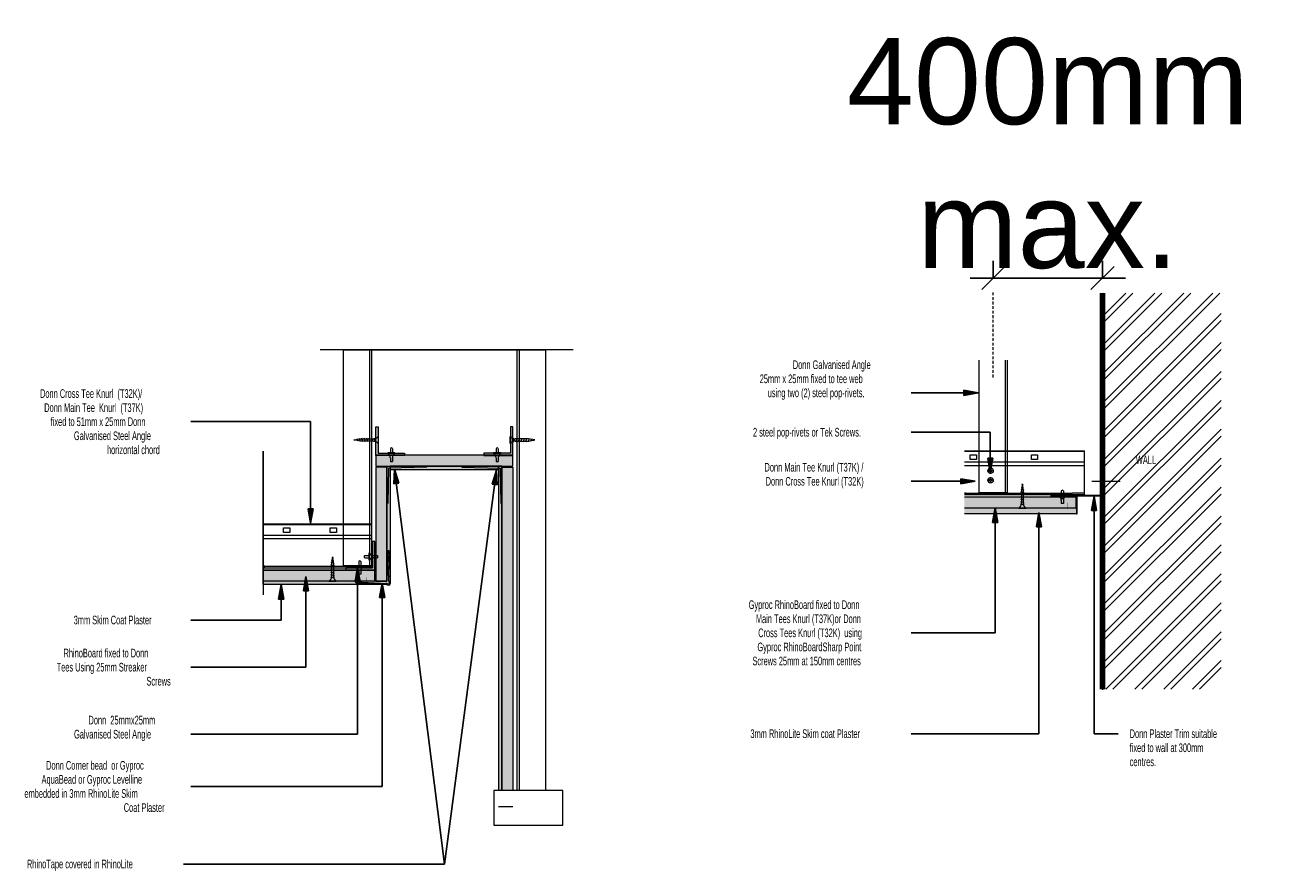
# Model space of a CAD drawing. Header units: millimetres. Extents: x -115474967 to 444143, y -74377 to 241828222.
# Tile 392 of 590: x 39380 to 40466, y 40730 to 41465. Entities that reach past the tile are written whole.
import ezdxf

# ---------------------------------------------------------------- set-up
doc = ezdxf.new("R2010")
doc.units = ezdxf.units.MM
doc.header["$MEASUREMENT"] = 0
doc.linetypes.add('Overhead', pattern=[3.96875, 2.38125, -1.5875])
for name, color, linetype, lineweight in [('2D ITEMS', 6, 'Continuous', 5), ('_ INVISIBLE', 9, 'Continuous', 5), ('A', 1, 'Continuous', 18), ('A-----NPP', 6, 'Continuous', 15), ('DIMENSIONS', 1, 'Continuous', 5), ('GSCS-003-CHANGE_LEVEL_dwg', 8, 'Continuous', 18), ('GSCS-008-SHADOW_PERIM_dwg', 8, 'Continuous', 18), ('LAYER_1', 5, 'Continuous', 18), ('OVERHEAD', 2, 'Overhead', 15), ('P-tRACK', 2, 'Continuous', 18), ('Susp Units 1', 6, 'Continuous', 18), ('THIN', 6, 'Continuous', 9)]:
    doc.layers.add(name, color=color, linetype=linetype, lineweight=lineweight)
doc.layers.add('TEXT', color=7, linetype='Continuous')
doc.styles.add('Arial Narrow', font='ARIALN.TTF', dxfattribs={"width": 0.75, "height": 25})
doc.styles.add('Arial_1', font='arial.ttf', dxfattribs={"height": 75})
doc.dimstyles.new('1_8_Con_Diagonal__mm_', dxfattribs={"dimscale": 304.8, "dimtxt": 18.364669, "dimasz": 0.065617, "dimexe": 0.049213, "dimexo": 0.0625, "dimgap": 0.024606, "dimtad": 1, "dimdec": 0, "dimzin": 0, "dimdsep": 46, "dimtxsty": 'Arial_1', "dimblk1": 'OBLIQUE', "dimblk2": 'OBLIQUE', "dimsah": 1, "dimcen": 0.09, "dimdle": 0.032808, "dimadec": 3, "dimazin": 0, "dimtfac": 1, "dimtdec": 4, "dimtix": 1, "dimtmove": 0, "dimatfit": 3, "dimfxl": 0.098425, "dimfxlon": 1, "dimtvp": 1, "dimtolj": 1, "dimtzin": 0, "dimarcsym": 2})

# ---------------------------------------------------------------- blocks, each defined once
blk = doc.blocks.new('GSCS-003-CHANGE_LEVEL_dwg_SCREW-27616321-3D-2-1')
at = {"layer": 'LAYER_1', "color": 7}
for p, q in [((1142.5, 881.8), (1139.4, 882.7)), ((1142.5, 879.6), (1139.4, 880.5)), ((1142.4, 883.9), (1139.7, 884.8)), ((1142, 886.2), (1140, 886.8)), ((1141.6, 888.5), (1140.4, 888.9)), ((1142.5, 877.4), (1139.4, 878.4)), ((1142.5, 875.3), (1139.4, 876.2)), ((1142.5, 873.1), (1139.4, 874.1)), ((1142.5, 871), (1139.4, 871.9))]:
    blk.add_line(p, q, dxfattribs=at)
at = {"layer": 'LAYER_1', "color": 7, "flags": 128}
blk.add_lwpolyline([(1141.9, 872.4), (1141.9, 883.9), (1140.9, 889.6), (1140, 883.9), (1140, 872.4)], dxfattribs=at)
blk.add_lwpolyline([(1137.8, 868.4), (1144.1, 868.4), (1144.1, 868.1), (1137.8, 868.1)], close=True, dxfattribs=at)
at = {"layer": 'LAYER_1', "color": 7}
for centre, start_param, end_param in [((1136.3, 872.3), 3.556056, 4.735263), ((1145.5, 872.3), 1.547922, 2.727129)]:
    blk.add_ellipse(centre, major_axis=(0, 4.21), ratio=0.869565, start_param=start_param, end_param=end_param, dxfattribs=at)
blk = doc.blocks.new('GSCS-003-CHANGE_LEVEL_dwg_SCREW-27616322-3D-2-1')
at = {"layer": 'LAYER_1', "color": 7}
for p, q in [((1142.5, 881.8), (1139.4, 882.7)), ((1142.5, 879.6), (1139.4, 880.5)), ((1142.4, 883.9), (1139.7, 884.8)), ((1142, 886.2), (1140, 886.8)), ((1141.6, 888.5), (1140.4, 888.9)), ((1142.5, 877.4), (1139.4, 878.4)), ((1142.5, 875.3), (1139.4, 876.2)), ((1142.5, 873.1), (1139.4, 874.1)), ((1142.5, 871), (1139.4, 871.9))]:
    blk.add_line(p, q, dxfattribs=at)
at = {"layer": 'LAYER_1', "color": 7, "flags": 128}
blk.add_lwpolyline([(1141.9, 872.4), (1141.9, 883.9), (1140.9, 889.6), (1140, 883.9), (1140, 872.4)], dxfattribs=at)
blk.add_lwpolyline([(1137.8, 868.4), (1144.1, 868.4), (1144.1, 868.1), (1137.8, 868.1)], close=True, dxfattribs=at)
at = {"layer": 'LAYER_1', "color": 7}
for centre, start_param, end_param in [((1136.3, 872.3), 3.556056, 4.735263), ((1145.5, 872.3), 1.547922, 2.727129)]:
    blk.add_ellipse(centre, major_axis=(0, 4.21), ratio=0.869565, start_param=start_param, end_param=end_param, dxfattribs=at)
blk = doc.blocks.new('GSCS-003-CHANGE_LEVEL_dwg_A$C30B72A18-27616323-3D-2-1')
at = {"lineweight": 18}
for p, q in [((-0.9, 0.4), (0.9, 0.4)), ((-0.9, -7), (0.9, -7))]:
    blk.add_line(p, q, dxfattribs=at)
blk.add_arc((0, 3.6), 1.03, 24.2549, 155.7451, dxfattribs=at)
at = {"layer": 'LAYER_1', "color": 7}
for p, q in [((-0.9, 4), (-0.9, 0.4)), ((0.9, 4), (0.9, 0.4)), ((-0.9, -4), (-0.9, -7)), ((0.9, -4), (0.9, -7))]:
    blk.add_line(p, q, dxfattribs=at)
at = {"layer": 'LAYER_1', "color": 7, "flags": 128}
blk.add_lwpolyline([(-3.1, 0), (3.1, 0), (3.1, 0.4), (-3.1, 0.4)], close=True, dxfattribs=at)
at = {"layer": 'LAYER_1', "color": 7}
for centre, start_param, end_param in [((-4.6, -3.9), 4.689515, 5.868722), ((4.6, -3.9), 0.414463, 1.593671)]:
    blk.add_ellipse(centre, major_axis=(0, 4.21), ratio=0.869565, start_param=start_param, end_param=end_param, dxfattribs=at)
blk = doc.blocks.new('GSCS-003-CHANGE_LEVEL_dwg_A$C24A07D9A-27616324-3D-2-1')
at = {"lineweight": 18}
for p, q in [((-0.9, 0.4), (0.9, 0.4)), ((-0.9, -7), (0.9, -7))]:
    blk.add_line(p, q, dxfattribs=at)
blk.add_arc((0, 3.6), 1.03, 24.2549, 155.7451, dxfattribs=at)
at = {"layer": 'LAYER_1', "color": 7}
for p, q in [((-0.9, 4), (-0.9, 0.4)), ((0.9, 4), (0.9, 0.4)), ((-0.9, -4), (-0.9, -7)), ((0.9, -4), (0.9, -7))]:
    blk.add_line(p, q, dxfattribs=at)
at = {"layer": 'LAYER_1', "color": 7, "flags": 128}
blk.add_lwpolyline([(-3.1, 0), (3.1, 0), (3.1, 0.4), (-3.1, 0.4)], close=True, dxfattribs=at)
at = {"layer": 'LAYER_1', "color": 7}
for centre, start_param, end_param in [((-4.6, -3.9), 4.689515, 5.868722), ((4.6, -3.9), 0.414463, 1.593671)]:
    blk.add_ellipse(centre, major_axis=(0, 4.21), ratio=0.869565, start_param=start_param, end_param=end_param, dxfattribs=at)
blk = doc.blocks.new('GSCS-003-CHANGE_LEVEL_dwg-27597974-3D-2-1')
at = {"lineweight": 18}
for color, points in [(4, [(-4951.4, -607.6), (-4926.4, -607.6), (-4926.4, -605.6), (-4949.4, -605.6), (-4949.4, -582.6), (-4951.4, -582.6)]), (4, [(-4832.4, -607.6), (-4832.4, -582.6), (-4834.4, -582.6), (-4834.4, -605.6), (-4857.4, -605.6), (-4857.4, -607.6)]), (254, [(-4926.4, -616.8), (-4832.4, -616.8), (-4832.4, -607.3), (-4951.4, -607.3), (-4951.4, -616.8), (-4938.9, -616.8)]), (9, [(-5049.3, -719.8), (-4942.1, -719.8), (-4968.6, -718.4), (-4968.6, -717.4), (-4941.8, -718.9), (-4940.6, -719.2), (-4940.4, -719.2), (-4940.1, -719.1), (-4939.9, -719), (-4939.7, -718.8), (-4939.6, -718.5), (-4939.6, -718.4), (-4939.6, -718.1), (-4939.6, -717.9), (-4940.1, -716.7), (-4940.1, -716.5), (-4941, -690.2), (-4940, -690.2), (-4939.1, -716.5), (-4938.9, -717.1), (-4938.9, -616.8), (-4941.9, -616.8), (-4941.9, -716.8), (-4985.8, -716.8), (-4985.8, -717.2), (-4992.1, -717.2), (-4992.1, -716.8), (-5049.3, -716.8)]), (254, [(-4951.4, -716.8), (-4941.9, -716.8), (-4941.9, -617.8), (-4951.4, -617.8), (-4951.4, -712.2)]), (9, [(-4938.9, -619.8), (-4844.9, -619.8), (-4844.9, -616.8), (-4938.9, -616.8)]), (9, [(-4841.9, -898.9), (-4841.9, -616.8), (-4844.9, -616.8), (-4844.9, -898.9)]), (254, [(-4832.4, -898.9), (-4832.4, -617.8), (-4841.9, -617.8), (-4841.9, -898.9)]), (4, [(-4952.4, -707.3), (-4952.4, -682.3), (-4954.4, -682.3), (-4954.4, -705.3), (-4977.4, -705.3), (-4977.4, -707.3), (-4957, -707.3)]), (4, [(-4940.7, -720.2), (-4940.2, -720.2), (-4939.6, -720), (-4939.3, -719.8), (-4938.9, -719.4), (-4938.7, -719), (-4938.6, -718.5), (-4938.6, -718), (-4938.9, -717.1), (-4939.1, -716.5), (-4940, -690.2), (-4941, -690.2), (-4940, -716.8), (-4940, -716.9), (-4939.6, -718.1), (-4939.6, -718.5), (-4939.6, -718.6), (-4939.8, -718.9), (-4939.9, -719), (-4940.3, -719.2), (-4940.4, -719.2), (-4940.6, -719.2), (-4940.9, -719.2), (-4942.1, -718.8), (-4968.6, -717.4), (-4968.6, -718.4), (-4942.1, -719.8), (-4940.9, -720.2)]), (254, [(-5049.3, -716.8), (-4952.4, -716.8), (-4952.4, -707.3), (-5049.3, -707.3)]), (31, [(-4959.5, -718.9), (-4959.2, -718.9), (-4959.2, -713.4), (-4959.5, -713.4), (-4959.5, -718.9)])]:
    blk.add_hatch(color=color, dxfattribs=at).paths.add_polyline_path(points, flags=0)
for p, q in [((-4956.9, -515.5), (-4956.9, -703.1)), ((-4826.8, -515.5), (-4826.8, -898.9)), ((-4803.8, -515.5), (-4803.8, -898.9)), ((-5049.3, -719.8), (-5049.3, -603.8)), ((-4844.9, -616.8), (-4844.9, -898.9)), ((-4841.9, -616.8), (-4841.9, -898.9)), ((-4938.9, -619.8), (-4844.9, -619.8)), ((-4954.9, -703.1), (-4954.9, -667)), ((-4954.4, -682.3), (-4954.4, -705.3)), ((-4957.3, -694.5), (-4957.3, -696.4)), ((-4950, -694.5), (-4950, -696.4)), ((-4938.9, -685.9), (-4938.9, -717.1)), ((-4964.4, -703.5), (-4966.3, -703.5)), ((-4952.4, -707.1), (-4952.4, -705.1)), ((-4964.4, -710.8), (-4966.3, -710.8))]:
    blk.add_line(p, q, dxfattribs=at)
at = {"lineweight": 18, "flags": 128}
for points in [[(-4979.9, -703.1), (-4954.9, -703.1), (-4954.9, -515.5), (-4979.9, -515.5)], [(-4951.4, -607.6), (-4951.4, -582.6), (-4949.4, -582.6), (-4949.4, -605.6), (-4926.4, -605.6), (-4926.4, -607.6)], [(-4832.4, -607.6), (-4832.4, -582.6), (-4834.4, -582.6), (-4834.4, -605.6), (-4857.4, -605.6), (-4857.4, -607.6)], [(-4951.4, -616.8), (-4832.4, -616.8), (-4832.4, -607.3), (-4951.4, -607.3)], [(-5026.2, -674.6), (-5031.6, -674.6), (-5031.6, -670.5), (-5026.2, -670.5)], [(-4985.7, -674.6), (-4991.1, -674.6), (-4991.1, -670.5), (-4985.7, -670.5)], [(-4952.4, -716.8), (-5049.3, -716.8), (-5049.3, -707.3), (-4952.4, -707.3)]]:
    blk.add_lwpolyline(points, close=True, dxfattribs=at)
for points in [[(-4979.9, -515.5), (-4803.8, -515.5), (-4828.8, -515.5), (-4828.8, -898.9)], [(-4941.9, -616.8), (-4941.9, -716.8), (-4941.9, -617.8), (-4951.4, -617.8), (-4951.4, -716.8), (-4941.9, -716.8), (-4952.4, -716.8), (-4952.4, -707.3), (-4952.4, -682.3), (-4954.4, -682.3), (-4954.4, -705.3), (-4977.4, -705.3), (-4977.4, -707.3), (-4952.4, -707.3)], [(-4907.2, -617.6), (-4940.3, -618.4), (-4941, -649.4)], [(-4938.9, -616.8), (-4938.9, -619.8), (-4844.9, -619.8), (-4844.9, -616.8), (-4938.9, -616.8), (-4938.9, -716.8)], [(-4876.6, -617.6), (-4843.4, -618.4), (-4842.7, -649.4)], [(-4841.9, -898.9), (-4841.9, -616.8), (-4844.9, -616.8), (-4844.9, -898.9)], [(-4841.9, -898.9), (-4841.9, -617.8), (-4832.4, -617.8), (-4832.4, -898.9)]]:
    blk.add_lwpolyline(points, dxfattribs=at)
at = {"lineweight": 18}
for centre, start, end in [((-4960.6, -695.5), 114.2549, 245.7451), ((-4965.4, -700.2), 24.2549, 155.7451)]:
    blk.add_arc(centre, 1.03, start, end, dxfattribs=at)
at = {"layer": 'A', "color": 7}
for p, q in [((-4941.9, -685.3), (-4941.9, -661.6)), ((-4939.6, -717.9), (-4940, -716.9)), ((-4941.8, -718.9), (-4940.9, -719.2))]:
    blk.add_line(p, q, dxfattribs=at)
at = {"layer": 'A', "color": 7, "flags": 128}
for points in [[(-4940.1, -716.5), (-4941, -690.2), (-4940, -690.2), (-4939.1, -716.5)], [(-4942.1, -719.8), (-4968.6, -718.4), (-4968.6, -717.4), (-4942.1, -718.8)]]:
    blk.add_lwpolyline(points, dxfattribs=at)
at = {"layer": 'A', "color": 7}
for centre, start, end in [((-4939.1, -716.5), 180, 201.8014), ((-4942.1, -719.8), 71.222, 90), ((-4940.6, -718.2), 251.222, 21.8014)]:
    blk.add_arc(centre, 1, start, end, dxfattribs=at)
at = {"layer": 'LAYER_1', "color": 8}
for p, q in [((-4980.2, -667), (-4954.9, -667)), ((-4980.2, -667.4), (-4954.9, -667.4)), ((-4980.2, -676.7), (-4954.9, -676.7)), ((-4980.2, -679.7), (-4954.9, -679.7)), ((-4954.9, -680.1), (-4980.2, -680.1))]:
    blk.add_line(p, q, dxfattribs=at)
at = {"layer": 'LAYER_1', "color": 7}
for p, q in [((-4961, -694.5), (-4957.3, -694.5)), ((-4953, -694.5), (-4950, -694.5)), ((-4966.3, -699.8), (-4966.3, -703.5)), ((-4964.4, -699.8), (-4964.4, -703.5)), ((-4961, -696.4), (-4957.3, -696.4)), ((-4953, -696.4), (-4950, -696.4)), ((-4952.4, -707.3), (-5049.3, -707.3)), ((-4952.4, -716.8), (-5049.3, -716.8)), ((-4966.3, -707.8), (-4966.3, -710.8)), ((-4964.4, -707.8), (-4964.4, -710.8)), ((-4942.1, -719.8), (-5049.3, -719.8))]:
    blk.add_line(p, q, dxfattribs=at)
at = {"layer": 'LAYER_1', "color": 7, "flags": 128}
for points in [[(-5049.3, -667), (-5030, -667), (-4980.2, -667)], [(-5049.3, -667.4), (-5030, -667.4), (-4980.2, -667.4)], [(-5049.3, -676.7), (-5030, -676.7), (-4980.2, -676.7)], [(-5049.3, -679.7), (-5030, -679.7), (-4980.2, -679.7)], [(-4980.2, -680.1), (-5030, -680.1), (-5049.3, -680.1)], [(-5048, -703.8), (-5049.3, -703.8), (-4954.4, -703.8)], [(-5047.8, -705.1), (-5049.3, -705.1), (-4954.4, -705.1)]]:
    blk.add_lwpolyline(points, dxfattribs=at)
for points in [[(-4957, -692.3), (-4957, -698.6), (-4957.3, -698.6), (-4957.3, -692.3)], [(-4962.3, -703.8), (-4968.5, -703.8), (-4968.5, -703.5), (-4962.3, -703.5)]]:
    blk.add_lwpolyline(points, close=True, dxfattribs=at)
at = {"layer": 'LAYER_1', "color": 7}
for centre, major_axis, start_param, end_param in [((-4953.1, -690.9), (4.21, 0), 3.556056, 4.735263), ((-4970, -707.7), (0, 4.21), 4.689515, 5.868722), ((-4960.8, -707.7), (0, 4.21), 0.414463, 1.593671), ((-4953.1, -700.1), (4.21, 0), 1.547922, 2.727129)]:
    blk.add_ellipse(centre, major_axis=major_axis, ratio=0.869565, start_param=start_param, end_param=end_param, dxfattribs=at)
at = {"layer": 'P-tRACK', "color": 7}
for p, q in [((-4938.7, -717.5), (-4939.1, -716.5)), ((-4942.1, -719.8), (-4941.2, -720.1))]:
    blk.add_line(p, q, dxfattribs=at)
blk.add_arc((-4940.6, -718.2), 2, 251.222, 21.8014, dxfattribs=at)
at = {"extrusion": (0, 0, -1), "zscale": -1, "rotation": 270.1174920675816}
blk.add_blockref('GSCS-003-CHANGE_LEVEL_dwg_SCREW-27616322-3D-2-1', (4078.6, 545.1), dxfattribs=at)
at = {"rotation": 270.1174920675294}
blk.add_blockref('GSCS-003-CHANGE_LEVEL_dwg_SCREW-27616321-3D-2-1', (-5705.1, 545.1), dxfattribs=at)
for name, p in [('GSCS-003-CHANGE_LEVEL_dwg_A$C24A07D9A-27616324-3D-2-1', (-4937.9, -605.6)), ('GSCS-003-CHANGE_LEVEL_dwg_A$C30B72A18-27616323-3D-2-1', (-4845.9, -605.6)), ('GSCS-003-CHANGE_LEVEL_dwg_SCREW-27616321-3D-2-1', (-6129.9, -1585.3))]:
    blk.add_blockref(name, p)
blk = doc.blocks.new('GSCS-008-SHADOW_PERIM_dwg_SCREW PLAN-27616327-3D-1-2')
at = {"layer": 'Susp Units 1', "flags": 128}
blk.add_lwpolyline([(1083.95, 957.41), (1084.05, 957.81), (1084.26, 958.17), (1084.57, 958.45), (1084.93, 958.63), (1085.33, 958.72), (1085.73, 958.72), (1086.13, 958.63), (1086.46, 958.42), (1086.74, 958.11), (1086.95, 957.74), (1087.04, 957.35), (1087.04, 956.95), (1086.92, 956.55), (1086.71, 956.22), (1086.43, 955.91), (1086.07, 955.73), (1085.67, 955.63), (1085.27, 955.63), (1084.87, 955.76), (1084.51, 955.97), (1084.23, 956.25), (1084.05, 956.61), (1083.92, 957.01)], close=True, dxfattribs=at)
for points in [[(1085.73, 958.17), (1085.27, 958.17), (1085.27, 957.41), (1084.51, 957.41), (1084.51, 957.01), (1085.27, 957.01), (1085.27, 956.25), (1085.73, 956.25)], [(1085.73, 956.25), (1085.73, 957.01), (1086.49, 957.01), (1086.49, 957.41), (1085.73, 957.41), (1085.73, 958.17)]]:
    blk.add_lwpolyline(points, dxfattribs=at)
blk = doc.blocks.new('GSCS-008-SHADOW_PERIM_dwg_SCREW-27616328-3D-1-2')
at = {"layer": 'LAYER_1', "color": 7}
for p, q in [((1142.5, 881.8), (1139.4, 882.7)), ((1142.5, 879.6), (1139.4, 880.5)), ((1142.4, 883.9), (1139.7, 884.8)), ((1142, 886.2), (1140, 886.8)), ((1141.6, 888.5), (1140.4, 888.9)), ((1142.5, 877.4), (1139.4, 878.4)), ((1142.5, 875.3), (1139.4, 876.2)), ((1142.5, 873.1), (1139.4, 874.1)), ((1142.5, 871), (1139.4, 871.9))]:
    blk.add_line(p, q, dxfattribs=at)
at = {"layer": 'LAYER_1', "color": 7, "flags": 128}
blk.add_lwpolyline([(1141.9, 872.4), (1141.9, 883.9), (1140.9, 889.6), (1140, 883.9), (1140, 872.4)], dxfattribs=at)
blk.add_lwpolyline([(1137.8, 868.4), (1144.1, 868.4), (1144.1, 868.1), (1137.8, 868.1)], close=True, dxfattribs=at)
at = {"layer": 'LAYER_1', "color": 7}
for centre, start_param, end_param in [((1136.3, 872.3), 3.556056, 4.735263), ((1145.5, 872.3), 1.547922, 2.727129)]:
    blk.add_ellipse(centre, major_axis=(0, 4.21), ratio=0.869565, start_param=start_param, end_param=end_param, dxfattribs=at)
blk = doc.blocks.new('GSCS-008-SHADOW_PERIM_dwg_PS-27616329-3D-1-2')
at = {"lineweight": 18}
for p, q in [((-5773.9, -1136.9), (-5817.4, -1136.9)), ((-5773.9, -1137.4), (-5817.4, -1137.4)), ((-5817.4, -1137.9), (-5795.9, -1137.9))]:
    blk.add_line(p, q, dxfattribs=at)
at = {"lineweight": 18, "flags": 128}
for points in [[(-5773.4, -1136.4), (-5773.4, -1115.4), (-5772.9, -1115.4)], [(-5795.4, -1138.4), (-5795.4, -1152.9), (-5794.9, -1152.9), (-5794.9, -1138.4)]]:
    blk.add_lwpolyline(points, dxfattribs=at)
at = {"lineweight": 18}
for centre, radius, start, end in [((-5817.4, -1137.4), 0.5, 89.9989, 270.0011), ((-5795.9, -1138.4), 1, 0, 89.9994), ((-5795.9, -1138.4), 0.5, 0, 89.9989), ((-5773.9, -1136.4), 1, 270.0006, 0), ((-5773.9, -1136.4), 0.5, 270.0011, 0)]:
    blk.add_arc(centre, radius, start, end, dxfattribs=at)
blk = doc.blocks.new('GSCS-008-SHADOW_PERIM_dwg-27598043-3D-1-2')
at = {"lineweight": 18}
h = blk.add_hatch(color=4, dxfattribs=at)
h.paths.add_polyline_path([(-5831.2, -1147), (-5830.7, -1147), (-5830.7, -1132.2), (-5830.8, -1132), (-5831, -1131.8), (-5831.2, -1131.6), (-5831.4, -1131.5), (-5831.7, -1131.5), (-5809.4, -1131.5), (-5809.2, -1131.4), (-5809, -1131.2), (-5808.8, -1131), (-5808.7, -1130.8), (-5808.7, -1130.5), (-5808.7, -1109.5), (-5809.2, -1109.5), (-5809.2, -1130.6), (-5809.3, -1130.9), (-5809.5, -1131), (-5809.7, -1131), (-5842.7, -1131), (-5842.7, -1132), (-5831.5, -1132), (-5831.3, -1132.2), (-5831.2, -1132.4), (-5831.2, -1132.5), (-5831.2, -1136.1)], flags=0)
h.paths.add_polyline_path([(-5844.6, -1132), (-5844.6, -1131), (-5853.4, -1131.1), (-5853.6, -1131.2), (-5853.7, -1131.4), (-5853.5, -1131.9), (-5853.3, -1132), (-5853.2, -1132)], flags=0)
for color, points in [(254, [(-5859.4, -1142), (-5859.4, -1141.6), (-5858.3, -1142), (-5831.8, -1142), (-5831.8, -1132.5), (-5928.7, -1132.5), (-5928.7, -1142), (-5925.1, -1142), (-5925.1, -1141.6), (-5924, -1142), (-5861.5, -1142)]), (253, [(-5844.6, -1132), (-5842.7, -1132), (-5842.7, -1131), (-5844.6, -1131), (-5844.6, -1131.5)]), (256, [(-5838.7, -1142.6), (-5838.7, -1137.1), (-5839, -1137.1), (-5839, -1142.6)]), (9, [(-5910, -1147), (-5831.2, -1147), (-5831.2, -1142), (-5855.3, -1142), (-5855.3, -1142.3), (-5861.5, -1142.3), (-5861.5, -1142), (-5921, -1142), (-5921, -1142.3), (-5927.3, -1142.3), (-5927.3, -1142), (-5928.7, -1142), (-5928.7, -1147)])]:
    blk.add_hatch(color=color, dxfattribs=at).paths.add_polyline_path(points, flags=0)
for p, q in [((-5893.2, -1013.2), (-5893.2, -1128.2)), ((-5824.3, -1130.2), (-5824.3, -1092.1)), ((-5818, -1118.4), (-5808.7, -1118.4)), ((-5824.3, -1128.9), (-5834.7, -1128.9)), ((-5842.7, -1138), (-5844.6, -1138)), ((-5831.2, -1147), (-5928.7, -1147)), ((-5808.7, -1299.2), (-5808.7, -1300))]:
    blk.add_line(p, q, dxfattribs=at)
at = {"lineweight": 18, "flags": 128}
for points in [[(-5916.2, -1013.2), (-5916.2, -1128.2), (-5891.2, -1128.2), (-5891.2, -1013.2)], [(-5831.8, -1132.5), (-5831.8, -1142), (-5831.2, -1142)]]:
    blk.add_lwpolyline(points, dxfattribs=at)
for points in [[(-5918.3, -1099.7), (-5923.7, -1099.7), (-5923.7, -1095.7), (-5918.3, -1095.7)], [(-5865.1, -1099.7), (-5870.5, -1099.7), (-5870.5, -1095.7), (-5865.1, -1095.7)], [(-5842.7, -1130.6), (-5844.6, -1130.6), (-5844.6, -1133.5), (-5842.7, -1133.5)]]:
    blk.add_lwpolyline(points, close=True, dxfattribs=at)
at = {"lineweight": 18}
blk.add_arc((-5843.6, -1127.4), 1.03, 24.2549, 155.7451, dxfattribs=at)
at = {"layer": 'LAYER_1', "color": 7}
for p, q in [((-5928.7, -1092.1), (-5916.2, -1092.1)), ((-5928.7, -1092.5), (-5916.2, -1092.5)), ((-5891.2, -1092.1), (-5824.3, -1092.1)), ((-5891.2, -1092.5), (-5824.3, -1092.5)), ((-5928.7, -1101.8), (-5916.2, -1101.8)), ((-5928.7, -1104.8), (-5916.2, -1104.8)), ((-5916.2, -1105.2), (-5928.7, -1105.2)), ((-5891.2, -1101.8), (-5824.3, -1101.8)), ((-5891.2, -1104.8), (-5824.3, -1104.8)), ((-5824.3, -1105.2), (-5891.2, -1105.2)), ((-5844.6, -1127), (-5844.6, -1130.6)), ((-5842.7, -1127), (-5842.7, -1130.6)), ((-5831.8, -1132.5), (-5928.7, -1132.5)), ((-5844.6, -1135), (-5844.6, -1138)), ((-5842.7, -1135), (-5842.7, -1138)), ((-5831.8, -1142), (-5928.7, -1142))]:
    blk.add_line(p, q, dxfattribs=at)
at = {"layer": 'LAYER_1', "color": 8}
for p, q in [((-5916.2, -1092.1), (-5891.2, -1092.1)), ((-5916.2, -1092.5), (-5891.2, -1092.5)), ((-5916.2, -1101.8), (-5891.2, -1101.8)), ((-5916.2, -1104.8), (-5891.2, -1104.8)), ((-5891.2, -1105.2), (-5916.2, -1105.2))]:
    blk.add_line(p, q, dxfattribs=at)
at = {"layer": 'LAYER_1', "color": 7, "flags": 128}
for points in [[(-5927.4, -1128.9), (-5928.7, -1128.9), (-5834.7, -1128.9)], [(-5927.2, -1130.2), (-5928.7, -1130.2), (-5824.3, -1130.2)]]:
    blk.add_lwpolyline(points, dxfattribs=at)
blk.add_lwpolyline([(-5840.5, -1131), (-5846.7, -1131), (-5846.7, -1130.6), (-5840.5, -1130.6)], close=True, dxfattribs=at)
at = {"layer": 'LAYER_1', "color": 7}
for centre, start_param, end_param in [((-5848.2, -1134.9), 4.689515, 5.868722), ((-5839, -1134.9), 0.414463, 1.593671)]:
    blk.add_ellipse(centre, major_axis=(0, 4.21), ratio=0.869565, start_param=start_param, end_param=end_param, dxfattribs=at)
at = {"xscale": 1.5, "yscale": 1.5, "zscale": 1.5}
for p in [(-7534.2, -2545.2), (-7534.2, -2553.5)]:
    blk.add_blockref('GSCS-008-SHADOW_PERIM_dwg_SCREW PLAN-27616327-3D-1-2', p, dxfattribs=at)
for name, p in [('GSCS-008-SHADOW_PERIM_dwg_PS-27616329-3D-1-2', (-35.8, 5.9)), ('GSCS-008-SHADOW_PERIM_dwg_SCREW-27616328-3D-1-2', (-7019.2, -2010.4))]:
    blk.add_blockref(name, p)
blk = doc.blocks.new('_OBLIQUE')
at = {"color": 0, "linetype": 'ByBlock'}
blk.add_line((-0.5, -0.5), (0.5, 0.5), dxfattribs=at)
blk = doc.blocks.new('*D774')
at = {"layer": 'Defpoints', "color": 0, "transparency": 16777216}
for p in [(40316.5, 41245.3), (40221.5, 41239), (40316.5, 41239)]:
    blk.add_point(p, dxfattribs=at)
at = {"layer": 'DIMENSIONS', "color": 0, "lineweight": -2, "transparency": 16777216}
for p, q in [((40221.5, 41245.3), (40221.5, 41260.3)), ((40316.5, 41245.3), (40316.5, 41260.3)), ((40221.5, 41245.3), (40201.5, 41245.3)), ((40221.5, 41245.3), (40316.5, 41245.3)), ((40316.5, 41245.3), (40336.5, 41245.3))]:
    blk.add_line(p, q, dxfattribs=at)
at = {"layer": 'DIMENSIONS', "color": 0, "lineweight": -2, "transparency": 16777216, "xscale": 20, "yscale": 20, "zscale": 20}
blk.add_blockref('_OBLIQUE', (40221.5, 41245.3), dxfattribs=at)
at = {"layer": 'DIMENSIONS', "color": 0, "lineweight": -2, "transparency": 16777216, "xscale": 20, "yscale": 20, "zscale": 20, "rotation": 180}
blk.add_blockref('_OBLIQUE', (40316.5, 41245.3), dxfattribs=at)
at = {"layer": 'DIMENSIONS', "color": 0, "transparency": 16777216, "insert": (40269, 41353.5), "char_height": 75, "width": 86.964, "attachment_point": 5, "style": 'Arial_1'}
blk.add_mtext('\\A1;400mm max.', dxfattribs=at)

msp = doc.modelspace()

# ---------------------------------------------------------------- hatches: boundary and pattern name
at = {"layer": '2D ITEMS'}
h = msp.add_hatch(dxfattribs=at)
h.set_pattern_fill('FP_1', style=0, pattern_type=2)
h.set_pattern_definition([(45, (36982.425, 38380.758), (-12.57236, 12.57236), []), (45, (36982.425, 38399.808), (-12.57236, 12.57236), [])])
h.paths.add_polyline_path([(40419.55669, 40887.96745), (40419.55669, 41232.26774), (40316.49876, 41232.26774), (40316.49876, 40887.96745), (40321.36233, 40887.96745)], flags=0)
at = {"layer": 'TEXT', "lineweight": 25}
for points in [[(40208.46774, 41145.48395), (40195.96774, 41147.68803), (40195.96774, 41143.27986)], [(40218.94606, 41076.1594), (40221.15014, 41088.6594), (40216.74197, 41088.6594)], [(39701.08468, 41079.11003), (39700.46488, 41066.43234), (39704.83829, 41066.98492)], [(39789.73323, 41078.22678), (39785.90993, 41066.12346), (39790.28009, 41065.54574)], [(40205.84816, 41068.56827), (40193.34816, 41070.77236), (40193.34816, 41066.36419)], [(40309.13258, 41055.59217), (40306.9285, 41043.09217), (40311.33667, 41043.09217)], [(39628.16409, 41032.1385), (39630.36818, 41044.6385), (39625.96001, 41044.6385)], [(40223.20246, 41045.39879), (40220.99837, 41032.89879), (40225.40655, 41032.89879)], [(40261.29001, 41041.36725), (40259.08592, 41028.86725), (40263.4941, 41028.86725)], [(39669.08962, 40993.78413), (39666.88554, 40981.28413), (39671.29371, 40981.28413)], [(39624.08172, 40985.83688), (39621.87763, 40973.33688), (39626.2858, 40973.33688)], [(39602.60321, 40978.70122), (39600.39912, 40966.20122), (39604.8073, 40966.20122)], [(39690.36106, 40980.03379), (39688.15697, 40967.53379), (39692.56515, 40967.53379)]]:
    msp.add_hatch(color=250, dxfattribs=at).paths.add_polyline_path(points, flags=0)

# ---------------------------------------------------------------- linework, layer by layer
at = {"layer": '_ INVISIBLE'}
for p, q in [((39856.37001, 41183.02996), (39636.37001, 41183.02996)), ((39586.99276, 41094.72416), (39586.99276, 40969.72416)), ((39787.50496, 40799.61437), (39787.50496, 40769.61437)), ((39847.50496, 40799.61437), (39787.50496, 40799.61437)), ((39847.50496, 40769.61437), (39847.50496, 40799.61437)), ((39791.43749, 40785.87077), (39803.93749, 40785.87077)), ((39787.50496, 40769.61437), (39847.50496, 40769.61437))]:
    msp.add_line(p, q, dxfattribs=at)
at = {"layer": 'A-----NPP', "lineweight": 100}
msp.add_line((40316.49876, 41232.26774), (40316.49876, 40887.96745), dxfattribs=at)
at = {"layer": 'OVERHEAD'}
msp.add_line((40221.46446, 41158.96399), (40221.46446, 41233.96399), dxfattribs=at)
at = {"layer": 'TEXT', "color": 250, "lineweight": 25}
for p, q in [((40208.46774, 41145.48395), (40195.96774, 41147.68803)), ((40195.96774, 41147.68803), (40195.96774, 41143.27986)), ((40208.46774, 41145.48395), (40150.10073, 41145.48395)), ((40195.96774, 41143.27986), (40208.46774, 41145.48395)), ((39628.16409, 41120.46806), (39524.21693, 41120.46806)), ((39628.16409, 41032.1385), (39628.16409, 41120.46806)), ((40218.94606, 41111.26176), (40150.10073, 41111.26176)), ((40218.94606, 41076.1594), (40218.94606, 41111.26176)), ((40221.15014, 41088.6594), (40216.74197, 41088.6594)), ((40216.74197, 41088.6594), (40218.94606, 41076.1594)), ((40218.94606, 41076.1594), (40221.15014, 41088.6594)), ((39701.08468, 41079.11003), (39700.46488, 41066.43234)), ((39704.83829, 41066.98492), (39701.08468, 41079.11003)), ((39701.08468, 41079.11003), (39744.46337, 40735.78601)), ((39789.73323, 41078.22678), (39744.46337, 40735.78601)), ((39789.73323, 41078.22678), (39785.90993, 41066.12346)), ((39790.28009, 41065.54574), (39789.73323, 41078.22678)), ((40205.84816, 41068.56827), (40193.34816, 41070.77236)), ((40193.34816, 41070.77236), (40193.34816, 41066.36419)), ((39700.46488, 41066.43234), (39704.83829, 41066.98492)), ((39785.90993, 41066.12346), (39790.28009, 41065.54574)), ((40205.84816, 41068.56827), (40150.10073, 41068.56827)), ((40193.34816, 41066.36419), (40205.84816, 41068.56827)), ((40309.13258, 41055.59217), (40306.9285, 41043.09217)), ((40311.33667, 41043.09217), (40309.13258, 41055.59217)), ((40309.13258, 41055.59217), (40309.13258, 40849.11427)), ((39630.36818, 41044.6385), (39625.96001, 41044.6385)), ((39625.96001, 41044.6385), (39628.16409, 41032.1385)), ((39628.16409, 41032.1385), (39630.36818, 41044.6385)), ((40223.20246, 41045.39879), (40220.99837, 41032.89879)), ((40225.40655, 41032.89879), (40223.20246, 41045.39879)), ((40223.20246, 41045.39879), (40223.20246, 40936.85119)), ((40261.29001, 41041.36725), (40259.08592, 41028.86725)), ((40263.4941, 41028.86725), (40261.29001, 41041.36725)), ((40261.29001, 41041.36725), (40261.29001, 40849.11427)), ((40306.9285, 41043.09217), (40311.33667, 41043.09217)), ((40220.99837, 41032.89879), (40225.40655, 41032.89879)), ((40259.08592, 41028.86725), (40263.4941, 41028.86725)), ((39669.08962, 40993.78413), (39666.88554, 40981.28413)), ((39671.29371, 40981.28413), (39669.08962, 40993.78413)), ((39669.08962, 40993.78413), (39669.08962, 40848.65787)), ((39624.08172, 40985.83688), (39621.87763, 40973.33688)), ((39626.2858, 40973.33688), (39624.08172, 40985.83688)), ((39624.08172, 40985.83688), (39624.08172, 40907.0163)), ((39602.60321, 40978.70122), (39600.39912, 40966.20122)), ((39604.8073, 40966.20122), (39602.60321, 40978.70122)), ((39602.60321, 40978.70122), (39602.60321, 40947.96019)), ((39621.87763, 40973.33688), (39626.2858, 40973.33688)), ((39666.88554, 40981.28413), (39671.29371, 40981.28413)), ((39690.36106, 40980.03379), (39688.15697, 40967.53379)), ((39692.56515, 40967.53379), (39690.36106, 40980.03379)), ((39690.36106, 40980.03379), (39690.36106, 40803.27181)), ((39600.39912, 40966.20122), (39604.8073, 40966.20122)), ((39688.15697, 40967.53379), (39692.56515, 40967.53379)), ((39602.60321, 40947.96019), (39524.21693, 40947.96019)), ((40223.20246, 40936.85119), (40150.10073, 40936.85119)), ((39624.08172, 40907.0163), (39524.21693, 40907.0163)), ((39669.08962, 40848.65787), (39524.21693, 40848.65787)), ((40261.29001, 40849.11427), (40150.10073, 40849.11427)), ((40309.13258, 40849.11427), (40330.12212, 40849.11427)), ((39690.36106, 40803.27181), (39524.21693, 40803.27181)), ((39744.46337, 40735.78601), (39517.60697, 40735.78601)), ((39744.46337, 40735.78601), (39517.60697, 40735.78601))]:
    msp.add_line(p, q, dxfattribs=at)
at = {"layer": 'THIN'}
msp.add_line((40307.20613, 41068.7724), (40331.75789, 41068.7724), dxfattribs=at)

# ---------------------------------------------------------------- block references
at = {"layer": 'GSCS-003-CHANGE_LEVEL_dwg', "color": 7}
msp.add_blockref('GSCS-003-CHANGE_LEVEL_dwg-27597974-3D-2-1', (44636.30174, 41698.54556), dxfattribs=at)
at = {"layer": 'GSCS-008-SHADOW_PERIM_dwg', "color": 7}
msp.add_blockref('GSCS-008-SHADOW_PERIM_dwg-27598043-3D-1-2', (46125.17615, 42187.17021), dxfattribs=at)

# ---------------------------------------------------------------- texts
at = {"layer": 'TEXT', "color": 7, "lineweight": 25, "char_height": 7.5, "attachment_point": 1, "style": 'Arial Narrow'}
for s, insert, width in [('Donn Galvanised Angle', (40047.32633, 41173.7079), 112.23625), ('25mm x 25mm fixed to tee web ', (40018.55289, 41161.47092), 147.1096563), ('Donn Cross Tee Knurl  (T32K)/', (39393.01007, 41148.64619), 146.7088125), ('using two (2) steel pop-rivets.', (40025.4982, 41149.23395), 138.6919375), ('Donn Main Tee  Knurl  (T37K) ', (39396.64809, 41136.40921), 142.2995313), ('fixed to 51mm x 25mm Donn ', (39402.27049, 41124.17223), 135.4851875), ('2 steel pop-rivets or Tek Screws.', (40012.72022, 41115.01176), 154.3248438), ('Galvanised Steel Angle', (39422.44497, 41111.93525), 111.0337188), ('horizontal chord', (39451.21841, 41099.69827), 76.1603125), ('Donn Main Tee Knurl (T37K) /', (40022.71977, 41084.55525), 142.2995313), ('WALL', (40345.53844, 41091.01903), 29.2615937), ('Donn Cross Tee Knurl (T32K)', (40023.71196, 41072.31827), 141.097), ('Gyproc RhinoBoard fixed to Donn ', (40008.9496, 40965.02932), 159.1349688), ('3mm Skim Coat Plaster ', (39422.26455, 40951.71019), 111.4345625), ('Main Tees Knurl (T37K)or Donn ', (40015.23345, 40952.79234), 151.5189375), ('Cross Tees Knurl (T32K)  using ', (40017.21783, 40940.55536), 149.113875), ('Gyproc RhinoBoardSharp Point ', (40016.55637, 40928.31838), 149.9155625), ('RhinoBoard fixed to Donn ', (39413.41831, 40922.94442), 122.2573438), ('Tees Using 25mm Streaker', (39407.46518, 40910.70744), 129.4725313), ('Screws 25mm at 150mm centres ', (40012.25689, 40916.0814), 155.1265312), ('Screws', (39485.51727, 40898.47046), 34.8734063), ('Donn  25mmx25mm', (39435.13964, 40864.64485), 95.8016562), ('Galvanised Steel Angle', (39422.57193, 40852.40787), 111.0337188), ('3mm RhinoLite Skim coat Plaster ', (40010.45579, 40852.86427), 157.13075), ('Donn Plaster Trim suitable ', (40340.12212, 40852.86427), 128.27), ('fixed to wall at 300mm ', (40340.12212, 40840.62729), 108.2278125), ('Donn Corner bead  or Gyproc ', (39398.30192, 40825.32493), 140.2953125), ('centres.', (40340.12212, 40828.39031), 37.6793125), ('AquaBead or Gyproc Levelline ', (39394.33317, 40813.08795), 145.1054375), ('embedded in 3mm RhinoLite Skim ', (39379.45036, 40800.85097), 163.1434062), ('Coat Plaster', (39465.77067, 40788.61399), 58.5231875), ('RhinoTape covered in RhinoLite', (39381.60956, 40739.53601), 152.7214688)]:
    msp.add_mtext(s, dxfattribs=dict(at, insert=insert, width=width))

# ---------------------------------------------------------------- dimensions: what is measured, and where the dimension line sits
at = {"layer": 'DIMENSIONS'}
dim = msp.add_linear_dim(base=(40316.49876, 41245.28165), p1=(40221.46446, 41239.03165), p2=(40316.49876, 41239.03165), text='400mm max.', dimstyle='1_8_Con_Diagonal__mm_', override={"dimpost": '<>', "dimfxl": 95.034297}, dxfattribs=at)
dim.commit()
dim.dimension.update_dxf_attribs({"geometry": '*D774', "text_midpoint": (40268.98161, 41353.54905)})

doc.saveas('drawing.dxf')
